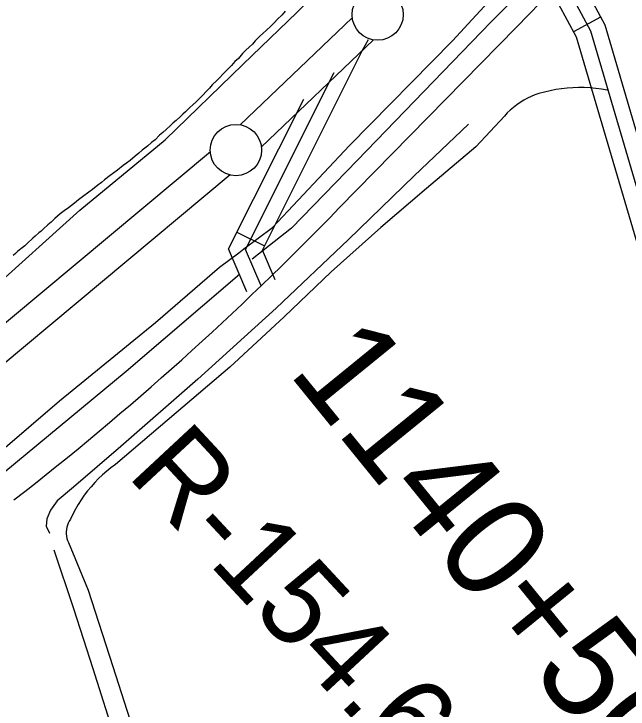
# Model space of a CAD drawing. Extents: x 3424494 to 3462436, y 522220 to 547718.
# Drawn here: x 3451764 to 3452364, y 542927 to 543605 of the extents above; entities that cross this region are included whole.
import ezdxf

# ---------------------------------------------------------------- set-up
doc = ezdxf.new("R2010")
doc.units = 0
for name, color, linetype in [('V-DTCH-CNTR', 7, 'Continuous'), ('V-LEVE-TOET', 7, 'Continuous'), ('V-RIVR-RANG-IDEN', 7, 'Continuous'), ('V-ROAD-CNTR', 7, 'Continuous'), ('V-SURV-IDEN', 7, 'Continuous'), ('V-SURV-LINE', 7, 'Continuous'), ('V-TOPO-SHOR', 7, 'Continuous')]:
    doc.layers.add(name, color=color, linetype=linetype)

msp = doc.modelspace()

# ---------------------------------------------------------------- linework, layer by layer
at = {"layer": 'V-DTCH-CNTR'}
msp.add_lwpolyline([(3452343.12, 543530.66), (3452337.59, 543531.58), (3452332.03, 543532.29), (3452326.44, 543532.78), (3452320.84, 543533.04), (3452315.23, 543533.08), (3452309.63, 543532.9), (3452304.04, 543532.49), (3452298.46, 543531.86), (3452292.92, 543531.01), (3452287.42, 543529.94), (3452281.96, 543528.65), (3452276.56, 543527.14), (3452272.72, 543525.83), (3452268.95, 543524.32), (3452265.27, 543522.6), (3452261.7, 543520.67), (3452258.23, 543518.55), (3452254.89, 543516.24), (3452251.68, 543513.76), (3452248.61, 543511.09), (3452245.7, 543508.27), (3452242.94, 543505.28), (3452214.98, 543475.2), (3452166.74, 543434.65), (3452122.41, 543396.73), (3452073.74, 543353.47), (3452028.15, 543309.4), (3451975.13, 543260.41), (3451907.27, 543202.78), (3451863.34, 543165.64), (3451859.02, 543162.43), (3451854.85, 543159.05), (3451850.81, 543155.5), (3451846.92, 543151.79), (3451843.18, 543147.93), (3451839.6, 543143.91), (3451836.19, 543139.76), (3451832.96, 543135.47), (3451829.9, 543131.05), (3451827.02, 543126.51), (3451824.33, 543121.86), (3451821.83, 543117.1), (3451819.52, 543112.24), (3451818.33, 543110.41), (3451817.33, 543108.47), (3451816.52, 543106.44), (3451815.92, 543104.35), (3451815.52, 543102.2), (3451815.34, 543100.03), (3451815.37, 543097.84), (3451815.61, 543095.68), (3451816.07, 543093.54), (3451816.73, 543091.46), (3451817.59, 543089.46), (3451836.92, 543043.13), (3451860.79, 542968.49), (3451891.28, 542873.25)], dxfattribs=at)
at = {"layer": 'V-LEVE-TOET'}
for points in [[(3451988.73, 543375.7), (3452016.5, 543396.77), (3452091.81, 543476.4), (3452192.16, 543578.72), (3452272.99, 543666.35), (3452358.05, 543753.14), (3452398.8, 543793.29), (3452427.1, 543826.72), (3452482.31, 543880.11), (3452556.36, 543953.21), (3452622.61, 544021.05), (3452655.11, 544052.48), (3452715.82, 544111.18), (3452742.84, 544137.3), (3452809.12, 544206.68), (3452894.17, 544293.09), (3452920.88, 544323.84), (3452949.66, 544362.65), (3452988.63, 544434.81), (3453004.67, 544495.02), (3453020.16, 544568.34), (3453028.49, 544674.15)], [(3451194.38, 542889.07), (3451288.46, 542961.47), (3451388.49, 543043.78), (3451479.97, 543122), (3451567.5, 543194.12), (3451658.17, 543270.04), (3451738.99, 543333.03), (3451828.59, 543413.59), (3451911.81, 543481.93), (3451987.8, 543555.41), (3452040.68, 543606.53), (3452095.56, 543662.25), (3452148.1, 543716.08), (3452179.87, 543749.07), (3452192.35, 543757.72), (3452199.13, 543762.76), (3452216.15, 543775.43)], [(3450626.05, 542265.54), (3450631.03, 542269.37), (3450725.59, 542348.68), (3450828.67, 542430.16), (3450954.02, 542530.14), (3451079.73, 542628.57), (3451193.82, 542723.73), (3451298.45, 542805.56), (3451394.16, 542884.47), (3451496.89, 542967.88), (3451610.62, 543064.2), (3451725.43, 543156.27), (3451808.7, 543227.68), (3451902.44, 543303.91), (3451964.99, 543357.95), (3451983.72, 543371.89), (3451988.73, 543375.7)]]:
    msp.add_lwpolyline(points, dxfattribs=at)
at = {"layer": 'V-ROAD-CNTR'}
for p, q in [((3452336.8, 543601.72), (3452310.39, 543587.48)), ((3451981.99, 543392.07), (3452008.8, 543378.63))]:
    msp.add_line(p, q, dxfattribs=at)
for points in [[(3452930.51, 544282.82), (3452475.03, 543818.89), (3452254.67, 543592.09), (3452081.71, 543415.75)], [(3452313.07, 543645.73), (3452340.9, 543594.11), (3452429.06, 543294.51), (3452529.51, 542951.07), (3452642.32, 542560.8), (3452649.31, 542536.62)], [(3452299.87, 543638.61), (3452326.95, 543588.37), (3452414.66, 543290.29), (3452515.1, 542946.88), (3452627.91, 542556.63), (3452737.85, 542176.59), (3452836.6, 541842.6), (3452909.13, 541595.14), (3452941.45, 541489.7), (3453011.01, 541245.16), (3453069.93, 541039.13), (3453171.57, 540684.48), (3453214.21, 540548.15), (3453308.84, 540221.89), (3453394.51, 539932.25), (3453467.05, 539674.34)], [(3452286.66, 543631.49), (3452313, 543582.63), (3452400.27, 543286.07), (3452500.7, 542942.69), (3452613.5, 542552.47), (3452620.9, 542526.88)], [(3452019.26, 543345.55), (3452006.82, 543374.67), (3452104.51, 543569.52), (3452110.44, 543580.03)], [(3452005.47, 543339.66), (3451990.3, 543375.18), (3452076.87, 543547.86)], [(3451991.67, 543333.77), (3451973.77, 543375.68), (3452047.06, 543521.87)]]:
    msp.add_lwpolyline(points, dxfattribs=at)
msp.add_arc((3449924.41, 545501.27), 3000.56, 307.82057, 315.9693, dxfattribs=at)
at = {"layer": 'V-SURV-LINE'}
for points in [[(3451985.03, 543496.79), (3452094.39, 543601.19)], [(3451985.03, 543496.79), (3452094.39, 543601.19)], [(3452115.1, 543579.48), (3452005.73, 543475.08)], [(3452115.1, 543579.48), (3452005.73, 543475.08)], [(3451332.96, 542951.09), (3451955.99, 543470.86)], [(3451332.96, 542951.09), (3451955.99, 543470.86)], [(3451975.2, 543447.83), (3451352.17, 542928.05)], [(3451975.2, 543447.83), (3451352.17, 542928.05)]]:
    msp.add_lwpolyline(points, dxfattribs=at)
for centre in [(3452119.2, 543604.13), (3451980.93, 543472.14)]:
    msp.add_circle(centre, 25, dxfattribs=at)
at = {"layer": 'V-TOPO-SHOR'}
for points in [[(3453046.62, 544618.67), (3453035.71, 544540.08), (3453028.42, 544513.49), (3453022.61, 544493.73), (3453013.18, 544462.38), (3453003.81, 544434.45), (3452990.98, 544404.53), (3452970.65, 544376.79), (3452931.98, 544317.17), (3452925, 544309.06), (3452798.93, 544183.78), (3452667.89, 544048.3), (3452537.52, 543911.45), (3452402.27, 543769.88), (3452229.51, 543596.74), (3452099.17, 543461.94), (3452035.05, 543395.89), (3451996.87, 543365.71)], [(3452029.06, 543607.44), (3452025.91, 543604.01), (3452021.2, 543599.45), (3452018.44, 543596.41), (3452015.3, 543593.37), (3452010.59, 543588.82), (3452007.45, 543586.16), (3452003.92, 543582.75), (3451999.6, 543578.57), (3451997.23, 543575.52), (3451994.09, 543572.87), (3451990.17, 543569.07), (3451987.41, 543566.41), (3451983.47, 543561.45), (3451979.94, 543558.42), (3451976.78, 543554.61), (3451973.25, 543551.19), (3451968.14, 543546.26), (3451965.38, 543542.83), (3451962.24, 543539.79), (3451957.92, 543535.61), (3451955.16, 543532.57), (3451951.62, 543528.76), (3451948.87, 543526.1), (3451946.51, 543523.44), (3451942.19, 543519.26), (3451939.04, 543516.22), (3451935.91, 543513.57), (3451931.59, 543509.39), (3451929.23, 543507.11), (3451926.48, 543504.46), (3451922.56, 543501.05), (3451919.82, 543498.77), (3451917.07, 543496.11), (3451912.75, 543492.32), (3451909.61, 543489.29), (3451906.48, 543486.64), (3451902.15, 543482.07), (3451898.63, 543479.43), (3451894.71, 543476.01), (3451889.61, 543471.85), (3451886.09, 543469.2), (3451882.56, 543466.17), (3451877.86, 543462), (3451874.34, 543459.36), (3451870.82, 543457.1), (3451865.33, 543452.55), (3451861.81, 543449.91), (3451858.29, 543447.26), (3451852.81, 543443.11), (3451849.68, 543440.45), (3451846.15, 543437.81), (3451841.06, 543433.65), (3451837.54, 543431), (3451831.28, 543426.47), (3451827.37, 543423.44), (3451823.45, 543420.42), (3451817.58, 543415.88), (3451813.28, 543412.86), (3451809.36, 543409.84), (3451804.26, 543405.29), (3451800.73, 543401.87), (3451797.59, 543399.22), (3451793.28, 543395.43), (3451790.92, 543393.15), (3451788.57, 543391.26), (3451785.04, 543388.22), (3451782.69, 543386.33), (3451777.19, 543381.02), (3451774.84, 543378.74), (3451772.49, 543376.84), (3451768.18, 543373.44), (3451765.82, 543371.16), (3451763.47, 543369.27)], [(3452208.01, 543497.39), (3452154.84, 543447.08), (3452090.89, 543384.98), (3452020.19, 543317.98), (3451943.87, 543248.58), (3451868.74, 543183.05), (3451822.43, 543143.48), (3451806.62, 543130.1), (3451800.06, 543121.03), (3451796.58, 543112.46), (3451795.91, 543105.52), (3451798.95, 543098.73)], [(3451984.29, 543350.85), (3451873.81, 543256.13), (3451710.59, 543121.19), (3451561.24, 542996.3), (3451440.42, 542898.32), (3451243.92, 542739.28), (3451140.57, 542661.56), (3451037.83, 542579.72), (3450880.9, 542452.21), (3450736.54, 542338.88), (3450558.74, 542192.54), (3450467.82, 542120.78), (3450332.47, 542014.14), (3450143.58, 541859.77), (3450037.6, 541779.77)], [(3451803.13, 543082.49), (3451822.38, 543025.2), (3451841.44, 542966.71), (3451863.9, 542895.92), (3451888.51, 542820.36), (3451916.49, 542730.27), (3451939.58, 542663.37), (3451965.25, 542585.01), (3451987.77, 542517), (3452007.08, 542457.39), (3452033.4, 542384.59), (3452053.58, 542318.81)]]:
    msp.add_lwpolyline(points, dxfattribs=at)

# ---------------------------------------------------------------- texts
at = {"layer": 'V-RIVR-RANG-IDEN'}
msp.add_text('R-154.6', height=83, rotation=312.91763, dxfattribs=at).set_placement((3451873.57, 543155.06))
at = {"layer": 'V-SURV-IDEN'}
msp.add_text('1140+50.3', height=100, rotation=309.12102, dxfattribs=at).set_placement((3452030.83, 543255.42))

doc.saveas('drawing.dxf')
